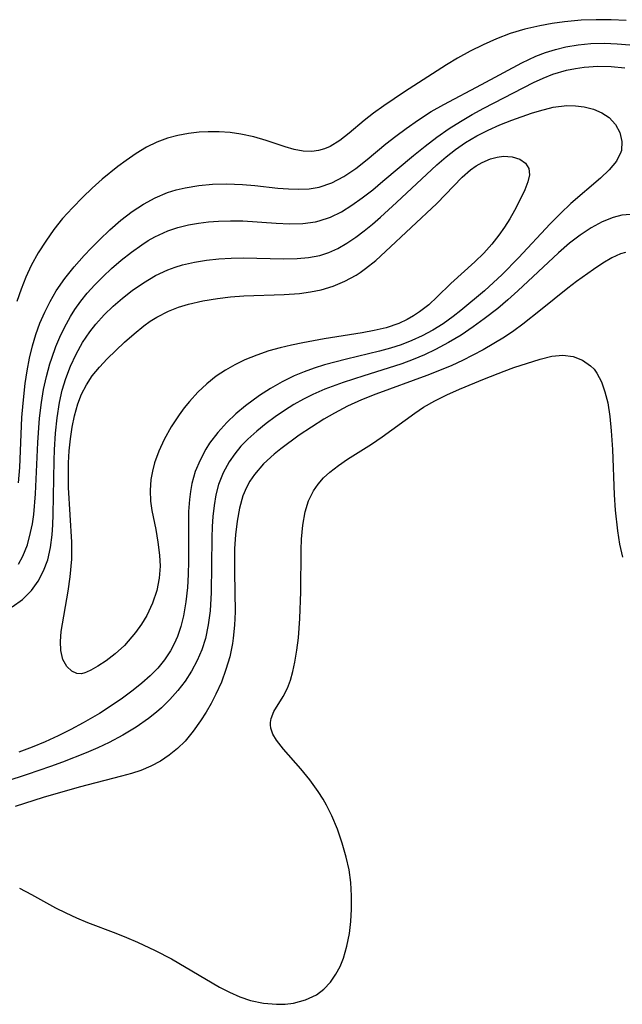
# Model space of a CAD drawing. Header units: metres. Extents: x 1073367 to 1082519, y 1569854 to 1574957.
# Tile 811 of 1056: x 1081520 to 1081596, y 1571718 to 1571841. Entities that reach past the tile are written whole.
import ezdxf

# ---------------------------------------------------------------- set-up
doc = ezdxf.new("R2010")
doc.units = ezdxf.units.M
doc.layers.add('CGG_CurvaNivelLidar_v1', color=253, linetype='Continuous', lineweight=30)

msp = doc.modelspace()

# ---------------------------------------------------------------- linework, layer by layer
at = {"layer": 'CGG_CurvaNivelLidar_v1'}
for p, q in [((1081588.6272, 1571841.0877, 76), (1081587.0757, 1571840.8629, 76)), ((1081590.7501, 1571841.2818, 76), (1081588.6272, 1571841.0877, 76)), ((1081592.6249, 1571841.3577, 76), (1081590.7501, 1571841.2818, 76)), ((1081594.5041, 1571841.3518, 76), (1081592.6249, 1571841.3577, 76)), ((1081596.3806, 1571841.2613, 76), (1081594.5041, 1571841.3518, 76)), ((1081583.6673, 1571840.1603, 76), (1081581.8365, 1571839.6251, 76)), ((1081585.5399, 1571840.5804, 76), (1081583.6673, 1571840.1603, 76)), ((1081587.0757, 1571840.8629, 76), (1081585.5399, 1571840.5804, 76)), ((1081580.1201, 1571838.9663, 76), (1081578.438, 1571838.2058, 76)), ((1081581.8365, 1571839.6251, 76), (1081580.1201, 1571838.9663, 76)), ((1081576.8273, 1571837.4095, 76), (1081575.2463, 1571836.55, 76)), ((1081578.438, 1571838.2058, 76), (1081576.8273, 1571837.4095, 76)), ((1081585.0294, 1571836.7686, 75.5), (1081586.2644, 1571837.2395, 75.5)), ((1081586.2644, 1571837.2395, 75.5), (1081587.5245, 1571837.6316, 75.5)), ((1081587.5245, 1571837.6316, 75.5), (1081588.806, 1571837.9417, 75.5)), ((1081588.806, 1571837.9417, 75.5), (1081590.3629, 1571838.2017, 75.5)), ((1081590.3629, 1571838.2017, 75.5), (1081591.9368, 1571838.352, 75.5)), ((1081591.9368, 1571838.352, 75.5), (1081593.6725, 1571838.4026, 75.5)), ((1081593.6725, 1571838.4026, 75.5), (1081595.254, 1571838.3478, 75.5)), ((1081595.254, 1571838.3478, 75.5), (1081596.8266, 1571838.1926, 75.5)), ((1081575.2463, 1571836.55, 76), (1081573.8326, 1571835.6983, 76)), ((1081583.295, 1571835.9633, 75.5), (1081585.0294, 1571836.7686, 75.5)), ((1081573.8326, 1571835.6983, 76), (1081568.587, 1571832.3103, 76)), ((1081578.2534, 1571833.2236, 75.5), (1081583.295, 1571835.9633, 75.5)), ((1081587.173, 1571834.5112, 75), (1081588.9104, 1571835.0245, 75)), ((1081588.9104, 1571835.0245, 75), (1081590.0041, 1571835.2459, 75)), ((1081590.0041, 1571835.2459, 75), (1081591.1098, 1571835.3994, 75)), ((1081591.1098, 1571835.3994, 75), (1081592.8055, 1571835.5143, 75)), ((1081592.8055, 1571835.5143, 75), (1081594.5051, 1571835.4948, 75)), ((1081594.5051, 1571835.4948, 75), (1081596.1943, 1571835.3409, 75)), ((1081584.752, 1571833.4806, 75), (1081585.9526, 1571834.0305, 75)), ((1081585.9526, 1571834.0305, 75), (1081587.173, 1571834.5112, 75)), ((1081568.587, 1571832.3103, 76), (1081565.9848, 1571830.5453, 76)), ((1081573.5197, 1571830.7415, 75.5), (1081578.2534, 1571833.2236, 75.5)), ((1081578.5444, 1571830.2686, 75), (1081584.752, 1571833.4806, 75)), ((1081565.9848, 1571830.5453, 76), (1081564.713, 1571829.639, 76)), ((1081570.3269, 1571828.8099, 75.5), (1081571.9209, 1571829.8273, 75.5)), ((1081571.9209, 1571829.8273, 75.5), (1081573.5197, 1571830.7415, 75.5)), ((1081577.0641, 1571829.4616, 75), (1081578.5444, 1571830.2686, 75)), ((1081584.5046, 1571829.6258, 74.5), (1081585.5062, 1571829.9455, 74.5)), ((1081585.5062, 1571829.9455, 74.5), (1081587.2371, 1571830.3829, 74.5)), ((1081587.2371, 1571830.3829, 74.5), (1081588.93, 1571830.5929, 74.5)), ((1081588.93, 1571830.5929, 74.5), (1081590.0343, 1571830.5673, 74.5)), ((1081590.0343, 1571830.5673, 74.5), (1081591.1003, 1571830.4205, 74.5)), ((1081591.1003, 1571830.4205, 74.5), (1081592.262, 1571830.1235, 74.5)), ((1081592.262, 1571830.1235, 74.5), (1081593.3175, 1571829.6885, 74.5)), ((1081563.5122, 1571828.7157, 76), (1081561.6352, 1571827.1159, 76)), ((1081564.713, 1571829.639, 76), (1081563.5122, 1571828.7157, 76)), ((1081568.782, 1571827.7296, 75.5), (1081570.3269, 1571828.8099, 75.5)), ((1081574.174, 1571827.7007, 75), (1081575.604, 1571828.6088, 75)), ((1081575.604, 1571828.6088, 75), (1081577.0641, 1571829.4616, 75)), ((1081580.5503, 1571828.1626, 74.5), (1081582.024, 1571828.7416, 74.5)), ((1081582.024, 1571828.7416, 74.5), (1081584.5046, 1571829.6258, 74.5)), ((1081593.3175, 1571829.6885, 74.5), (1081594.2241, 1571829.1026, 74.5)), ((1081594.2241, 1571829.1026, 74.5), (1081595.0406, 1571828.2236, 74.5)), ((1081567.4957, 1571826.7701, 75.5), (1081568.782, 1571827.7296, 75.5)), ((1081572.65, 1571826.6338, 75), (1081574.174, 1571827.7007, 75)), ((1081577.6477, 1571826.7793, 74.5), (1081579.0917, 1571827.5185, 74.5)), ((1081579.0917, 1571827.5185, 74.5), (1081580.5503, 1571828.1626, 74.5)), ((1081595.0406, 1571828.2236, 74.5), (1081595.5866, 1571827.195, 74.5)), ((1081538.9008, 1571826.5123, 76), (1081537.5544, 1571826.016, 76)), ((1081540.1937, 1571826.8547, 76), (1081538.9008, 1571826.5123, 76)), ((1081541.5147, 1571827.0939, 76), (1081540.1937, 1571826.8547, 76)), ((1081542.8531, 1571827.2419, 76), (1081541.5147, 1571827.0939, 76)), ((1081543.9666, 1571827.3003, 76), (1081542.8531, 1571827.2419, 76)), ((1081545.355, 1571827.2929, 76), (1081543.9666, 1571827.3003, 76)), ((1081546.7335, 1571827.1963, 76), (1081545.355, 1571827.2929, 76)), ((1081548.0914, 1571827.0072, 76), (1081546.7335, 1571827.1963, 76)), ((1081549.6936, 1571826.655, 76), (1081548.0914, 1571827.0072, 76)), ((1081551.2368, 1571826.2022, 76), (1081549.6936, 1571826.655, 76)), ((1081553.6156, 1571825.3995, 76), (1081551.2368, 1571826.2022, 76)), ((1081560.4627, 1571826.1993, 76), (1081559.2485, 1571825.4596, 76)), ((1081561.6352, 1571827.1159, 76), (1081560.4627, 1571826.1993, 76)), ((1081566.249, 1571825.7821, 75.5), (1081567.4957, 1571826.7701, 75.5)), ((1081571.1656, 1571825.5078, 75), (1081572.65, 1571826.6338, 75)), ((1081576.2508, 1571825.9468, 74.5), (1081577.6477, 1571826.7793, 74.5)), ((1081595.5866, 1571827.195, 74.5), (1081595.8436, 1571826.0895, 74.5)), ((1081536.2621, 1571825.3902, 76), (1081534.957, 1571824.5985, 76)), ((1081537.5544, 1571826.016, 76), (1081536.2621, 1571825.3902, 76)), ((1081554.7657, 1571825.0782, 76), (1081553.6156, 1571825.3995, 76)), ((1081555.8824, 1571824.8851, 76), (1081554.7657, 1571825.0782, 76)), ((1081556.9767, 1571824.8488, 76), (1081555.8824, 1571824.8851, 76)), ((1081557.8162, 1571824.9533, 76), (1081556.9767, 1571824.8488, 76)), ((1081558.5388, 1571825.1564, 76), (1081557.8162, 1571824.9533, 76)), ((1081559.2485, 1571825.4596, 76), (1081558.5388, 1571825.1564, 76)), ((1081563.9235, 1571823.8355, 75.5), (1081566.249, 1571825.7821, 75.5)), ((1081569.7129, 1571824.3416, 75), (1081571.1656, 1571825.5078, 75)), ((1081573.7899, 1571824.1447, 74.5), (1081574.9952, 1571825.0814, 74.5)), ((1081574.9952, 1571825.0814, 74.5), (1081576.2508, 1571825.9468, 74.5)), ((1081595.7718, 1571824.9728, 74.5), (1081595.7071, 1571824.7351, 74.5)), ((1081595.8436, 1571826.0895, 74.5), (1081595.7718, 1571824.9728, 74.5)), ((1081533.6904, 1571823.7149, 76), (1081532.6747, 1571822.9588, 76)), ((1081534.957, 1571824.5985, 76), (1081533.6904, 1571823.7149, 76)), ((1081562.4735, 1571822.7096, 75.5), (1081563.9235, 1571823.8355, 75.5)), ((1081565.8889, 1571821.1062, 75), (1081569.7129, 1571824.3416, 75)), ((1081572.6337, 1571823.1487, 74.5), (1081573.7899, 1571824.1447, 74.5)), ((1081578.3003, 1571823.4597, 74), (1081579.3529, 1571823.9161, 74)), ((1081579.3529, 1571823.9161, 74), (1081580.1804, 1571824.1374, 74)), ((1081580.1804, 1571824.1374, 74), (1081580.9881, 1571824.2352, 74)), ((1081580.9881, 1571824.2352, 74), (1081582.0855, 1571824.1599, 74)), ((1081582.0855, 1571824.1599, 74), (1081583.0352, 1571823.8588, 74)), ((1081583.0352, 1571823.8588, 74), (1081583.764, 1571823.361, 74)), ((1081595.7071, 1571824.7351, 74.5), (1081595.1449, 1571823.6229, 74.5)), ((1081532.6747, 1571822.9588, 76), (1081530.6852, 1571821.3489, 76)), ((1081560.9849, 1571821.7132, 75.5), (1081562.4735, 1571822.7096, 75.5)), ((1081567.5983, 1571818.4267, 74.5), (1081572.6337, 1571823.1487, 74.5)), ((1081575.8174, 1571821.5956, 74), (1081576.8736, 1571822.5219, 74)), ((1081576.8736, 1571822.5219, 74), (1081577.5769, 1571823.0304, 74)), ((1081577.5769, 1571823.0304, 74), (1081578.3003, 1571823.4597, 74)), ((1081583.764, 1571823.361, 74), (1081584.1838, 1571822.6814, 74)), ((1081584.1838, 1571822.6814, 74), (1081584.2384, 1571821.9148, 74)), ((1081594.2552, 1571822.5495, 74.5), (1081593.1411, 1571821.4867, 74.5)), ((1081595.1449, 1571823.6229, 74.5), (1081594.2552, 1571822.5495, 74.5)), ((1081530.6852, 1571821.3489, 76), (1081529.4549, 1571820.2413, 76)), ((1081559.4665, 1571820.9153, 75.5), (1081560.9849, 1571821.7132, 75.5)), ((1081572.6188, 1571818.3291, 74), (1081575.8174, 1571821.5956, 74)), ((1081584.2384, 1571821.9148, 74), (1081584.0369, 1571821.0272, 74)), ((1081593.1411, 1571821.4867, 74.5), (1081589.4367, 1571818.2893, 74.5)), ((1081529.4549, 1571820.2413, 76), (1081528.2571, 1571819.0946, 76)), ((1081538.865, 1571819.6745, 75.5), (1081539.971, 1571820.02, 75.5)), ((1081539.971, 1571820.02, 75.5), (1081541.1019, 1571820.2894, 75.5)), ((1081541.1019, 1571820.2894, 75.5), (1081542.802, 1571820.5679, 75.5)), ((1081542.802, 1571820.5679, 75.5), (1081544.5269, 1571820.7253, 75.5)), ((1081544.5269, 1571820.7253, 75.5), (1081546.2624, 1571820.7761, 75.5)), ((1081546.2624, 1571820.7761, 75.5), (1081548.2824, 1571820.7093, 75.5)), ((1081548.2824, 1571820.7093, 75.5), (1081549.8427, 1571820.571, 75.5)), ((1081549.8427, 1571820.571, 75.5), (1081552.7286, 1571820.2437, 75.5)), ((1081552.7286, 1571820.2437, 75.5), (1081554.0523, 1571820.1306, 75.5)), ((1081554.0523, 1571820.1306, 75.5), (1081555.3619, 1571820.0898, 75.5)), ((1081555.3619, 1571820.0898, 75.5), (1081556.6408, 1571820.1563, 75.5)), ((1081556.6408, 1571820.1563, 75.5), (1081557.8808, 1571820.3674, 75.5)), ((1081557.8808, 1571820.3674, 75.5), (1081559.4665, 1571820.9153, 75.5)), ((1081563.2966, 1571819.0188, 75), (1081564.5974, 1571820.0358, 75)), ((1081564.5974, 1571820.0358, 75), (1081565.8889, 1571821.1062, 75)), ((1081583.6525, 1571820.0381, 74), (1081583.1482, 1571818.9611, 74)), ((1081584.0369, 1571821.0272, 74), (1081583.6525, 1571820.0381, 74)), ((1081528.2571, 1571819.0946, 76), (1081526.9555, 1571817.7856, 76)), ((1081535.8602, 1571818.2425, 75.5), (1081537.3315, 1571819.0342, 75.5)), ((1081537.3315, 1571819.0342, 75.5), (1081538.865, 1571819.6745, 75.5)), ((1081561.9968, 1571818.0957, 75), (1081563.2966, 1571819.0188, 75)), ((1081583.1482, 1571818.9611, 74), (1081582.3733, 1571817.4437, 74)), ((1081526.9555, 1571817.7856, 76), (1081525.7226, 1571816.4191, 76)), ((1081534.4523, 1571817.3197, 75.5), (1081535.8602, 1571818.2425, 75.5)), ((1081560.6696, 1571817.2799, 75), (1081561.9968, 1571818.0957, 75)), ((1081565.5952, 1571816.6121, 74.5), (1081567.5983, 1571818.4267, 74.5)), ((1081566.2187, 1571812.2936, 74), (1081572.6188, 1571818.3291, 74)), ((1081589.4367, 1571818.2893, 74.5), (1081588.1232, 1571817.0626, 74.5)), ((1081525.7226, 1571816.4191, 76), (1081524.6435, 1571815.0406, 76)), ((1081533.0302, 1571816.2166, 75.5), (1081534.4523, 1571817.3197, 75.5)), ((1081557.891, 1571816.1204, 75), (1081559.3051, 1571816.6069, 75)), ((1081559.3051, 1571816.6069, 75), (1081560.6696, 1571817.2799, 75)), ((1081564.567, 1571815.7261, 74.5), (1081565.5952, 1571816.6121, 74.5)), ((1081581.7802, 1571816.3979, 74), (1081581.1237, 1571815.3494, 74)), ((1081582.3733, 1571817.4437, 74), (1081581.7802, 1571816.3979, 74)), ((1081588.1232, 1571817.0626, 74.5), (1081586.8408, 1571815.7712, 74.5)), ((1081594.7398, 1571816.5545, 75), (1081593.3718, 1571815.9902, 75)), ((1081595.8379, 1571816.8448, 75), (1081594.7398, 1571816.5545, 75)), ((1081596.8966, 1571816.9489, 75), (1081595.8379, 1571816.8448, 75)), ((1081524.6435, 1571815.0406, 76), (1081523.6386, 1571813.6036, 76)), ((1081530.3413, 1571813.7523, 75.5), (1081531.6651, 1571815.0174, 75.5)), ((1081531.6651, 1571815.0174, 75.5), (1081533.0302, 1571816.2166, 75.5)), ((1081538.9242, 1571814.8797, 75), (1081540.1964, 1571815.3039, 75)), ((1081540.1964, 1571815.3039, 75), (1081541.5062, 1571815.6251, 75)), ((1081541.5062, 1571815.6251, 75), (1081542.7508, 1571815.8456, 75)), ((1081542.7508, 1571815.8456, 75), (1081544.0125, 1571816.0005, 75)), ((1081544.0125, 1571816.0005, 75), (1081545.2853, 1571816.0967, 75)), ((1081545.2853, 1571816.0967, 75), (1081546.7979, 1571816.1414, 75)), ((1081546.7979, 1571816.1414, 75), (1081548.3096, 1571816.1157, 75)), ((1081548.3096, 1571816.1157, 75), (1081552.5125, 1571815.8289, 75)), ((1081552.5125, 1571815.8289, 75), (1081554.1959, 1571815.7588, 75)), ((1081554.1959, 1571815.7588, 75), (1081555.8412, 1571815.7992, 75)), ((1081555.8412, 1571815.7992, 75), (1081557.4348, 1571816.0138, 75)), ((1081557.4348, 1571816.0138, 75), (1081557.891, 1571816.1204, 75)), ((1081563.5291, 1571814.8783, 74.5), (1081564.567, 1571815.7261, 74.5)), ((1081581.1237, 1571815.3494, 74), (1081580.4022, 1571814.3168, 74)), ((1081586.8408, 1571815.7712, 74.5), (1081582.8923, 1571811.491, 74.5)), ((1081591.9916, 1571815.2406, 75), (1081590.6163, 1571814.3423, 75)), ((1081593.3718, 1571815.9902, 75), (1081591.9916, 1571815.2406, 75)), ((1081536.4712, 1571813.6607, 75), (1081537.2992, 1571814.1331, 75)), ((1081537.2992, 1571814.1331, 75), (1081538.9242, 1571814.8797, 75)), ((1081561.3711, 1571813.3243, 74.5), (1081562.4788, 1571814.0807, 74.5)), ((1081562.4788, 1571814.0807, 74.5), (1081563.5291, 1571814.8783, 74.5)), ((1081580.4022, 1571814.3168, 74), (1081579.5151, 1571813.2002, 74)), ((1081590.6163, 1571814.3423, 75), (1081589.2621, 1571813.3198, 75)), ((1081523.6386, 1571813.6036, 76), (1081522.6777, 1571812.1018, 76)), ((1081528.4304, 1571811.7819, 75.5), (1081529.3137, 1571812.7153, 75.5)), ((1081529.3137, 1571812.7153, 75.5), (1081530.3413, 1571813.7523, 75.5)), ((1081534.3542, 1571812.2134, 75), (1081535.6627, 1571813.1452, 75)), ((1081535.6627, 1571813.1452, 75), (1081536.4712, 1571813.6607, 75)), ((1081559.1151, 1571812.1758, 74.5), (1081560.2266, 1571812.6685, 74.5)), ((1081560.2266, 1571812.6685, 74.5), (1081561.3711, 1571813.3243, 74.5)), ((1081579.5151, 1571813.2002, 74), (1081578.5108, 1571812.0924, 74)), ((1081589.2621, 1571813.3198, 75), (1081587.8676, 1571812.1272, 75)), ((1081522.6777, 1571812.1018, 76), (1081521.8077, 1571810.5448, 76)), ((1081527.1772, 1571810.3637, 75.5), (1081528.4304, 1571811.7819, 75.5)), ((1081533.0839, 1571811.2056, 75), (1081534.3542, 1571812.2134, 75)), ((1081543.771, 1571811.2019, 74.5), (1081545.3185, 1571811.3682, 74.5)), ((1081545.3185, 1571811.3682, 74.5), (1081546.8776, 1571811.4636, 74.5)), ((1081546.8776, 1571811.4636, 74.5), (1081548.3719, 1571811.4947, 74.5)), ((1081548.3719, 1571811.4947, 74.5), (1081553.4506, 1571811.3649, 74.5)), ((1081553.4506, 1571811.3649, 74.5), (1081555.1184, 1571811.3961, 74.5)), ((1081555.1184, 1571811.3961, 74.5), (1081556.5596, 1571811.5314, 74.5)), ((1081556.5596, 1571811.5314, 74.5), (1081557.9591, 1571811.806, 74.5)), ((1081557.9591, 1571811.806, 74.5), (1081559.1151, 1571812.1758, 74.5)), ((1081564.9832, 1571811.1737, 74), (1081566.2187, 1571812.2936, 74)), ((1081578.5108, 1571812.0924, 74), (1081577.3924, 1571810.9928, 74)), ((1081582.8923, 1571811.491, 74.5), (1081580.8129, 1571809.399, 74.5)), ((1081587.8676, 1571812.1272, 75), (1081582.7946, 1571807.3503, 75)), ((1081594.5804, 1571811.5119, 75.5), (1081593.453, 1571810.8368, 75.5)), ((1081595.6517, 1571812.0023, 75.5), (1081594.5804, 1571811.5119, 75.5)), ((1081596.2817, 1571812.1803, 75.5), (1081595.6517, 1571812.0023, 75.5)), ((1081521.8077, 1571810.5448, 76), (1081521.1271, 1571809.0744, 76)), ((1081526.0017, 1571808.8868, 75.5), (1081527.1772, 1571810.3637, 75.5)), ((1081530.7975, 1571809.1526, 75), (1081531.8506, 1571810.1369, 75)), ((1081531.8506, 1571810.1369, 75), (1081533.0839, 1571811.2056, 75)), ((1081538.9145, 1571809.9927, 74.5), (1081539.8213, 1571810.3271, 74.5)), ((1081539.8213, 1571810.3271, 74.5), (1081540.7499, 1571810.6076, 74.5)), ((1081540.7499, 1571810.6076, 74.5), (1081542.2445, 1571810.9537, 74.5)), ((1081542.2445, 1571810.9537, 74.5), (1081543.771, 1571811.2019, 74.5)), ((1081563.0121, 1571809.6411, 74), (1081563.7097, 1571810.1378, 74)), ((1081563.7097, 1571810.1378, 74), (1081564.9832, 1571811.1737, 74)), ((1081577.3924, 1571810.9928, 74), (1081574.3875, 1571808.2654, 74)), ((1081593.453, 1571810.8368, 75.5), (1081592.2694, 1571810.0427, 75.5)), ((1081521.1271, 1571809.0744, 76), (1081520.5334, 1571807.5551, 76)), ((1081524.9316, 1571807.3383, 75.5), (1081526.0017, 1571808.8868, 75.5)), ((1081529.7833, 1571808.1273, 75), (1081530.7975, 1571809.1526, 75)), ((1081535.8802, 1571808.3779, 74.5), (1081537.3636, 1571809.2589, 74.5)), ((1081537.3636, 1571809.2589, 74.5), (1081538.9145, 1571809.9927, 74.5)), ((1081561.1181, 1571808.5642, 74), (1081562.5086, 1571809.3193, 74)), ((1081562.5086, 1571809.3193, 74), (1081563.0121, 1571809.6411, 74)), ((1081580.8129, 1571809.399, 74.5), (1081578.6131, 1571807.3777, 74.5)), ((1081592.2694, 1571810.0427, 75.5), (1081590.1327, 1571808.528, 75.5)), ((1081528.8191, 1571807.0567, 75), (1081529.7833, 1571808.1273, 75)), ((1081534.4543, 1571807.3851, 74.5), (1081535.8802, 1571808.3779, 74.5)), ((1081558.1319, 1571807.4898, 74), (1081559.656, 1571807.9511, 74)), ((1081559.656, 1571807.9511, 74), (1081561.1181, 1571808.5642, 74)), ((1081574.3875, 1571808.2654, 74), (1081572.6958, 1571806.6135, 74)), ((1081589.0411, 1571807.7029, 75.5), (1081585.6463, 1571804.9463, 75.5)), ((1081590.1327, 1571808.528, 75.5), (1081589.0411, 1571807.7029, 75.5)), ((1081520.5334, 1571807.5551, 76), (1081520.0059, 1571806.0012, 76)), ((1081524.169, 1571806.035, 75.5), (1081524.9316, 1571807.3383, 75.5)), ((1081528.0107, 1571806.0567, 75), (1081528.8191, 1571807.0567, 75)), ((1081532.0657, 1571805.4158, 74.5), (1081533.2358, 1571806.4315, 74.5)), ((1081533.2358, 1571806.4315, 74.5), (1081534.4543, 1571807.3851, 74.5)), ((1081543.3127, 1571806.1085, 74), (1081545.146, 1571806.4099, 74)), ((1081545.146, 1571806.4099, 74), (1081546.7878, 1571806.5946, 74)), ((1081546.7878, 1571806.5946, 74), (1081548.4424, 1571806.7132, 74)), ((1081548.4424, 1571806.7132, 74), (1081553.5019, 1571806.898, 74)), ((1081553.5019, 1571806.898, 74), (1081555.4115, 1571807.0433, 74)), ((1081555.4115, 1571807.0433, 74), (1081556.7876, 1571807.2212, 74)), ((1081556.7876, 1571807.2212, 74), (1081558.1319, 1571807.4898, 74)), ((1081572.6958, 1571806.6135, 74), (1081571.6216, 1571805.6217, 74)), ((1081578.6131, 1571807.3777, 74.5), (1081575.6653, 1571804.8871, 74.5)), ((1081582.7946, 1571807.3503, 75), (1081581.5463, 1571806.239, 75)), ((1081523.4906, 1571804.6825, 75.5), (1081524.169, 1571806.035, 75.5)), ((1081527.2624, 1571805.0117, 75), (1081528.0107, 1571806.0567, 75)), ((1081530.9547, 1571804.3383, 74.5), (1081532.0657, 1571805.4158, 74.5)), ((1081539.0032, 1571804.8055, 74), (1081540.2404, 1571805.2957, 74)), ((1081540.2404, 1571805.2957, 74), (1081541.5254, 1571805.6929, 74)), ((1081541.5254, 1571805.6929, 74), (1081543.3127, 1571806.1085, 74)), ((1081571.6216, 1571805.6217, 74), (1081570.4754, 1571804.7079, 74)), ((1081580.2729, 1571805.1605, 75), (1081578.5922, 1571803.8364, 75)), ((1081581.5463, 1571806.239, 75), (1081580.2729, 1571805.1605, 75)), ((1081522.8935, 1571803.2874, 75.5), (1081523.4906, 1571804.6825, 75.5)), ((1081526.2032, 1571803.2382, 75), (1081526.7115, 1571804.1391, 75)), ((1081526.7115, 1571804.1391, 75), (1081527.2624, 1571805.0117, 75)), ((1081529.9178, 1571803.1952, 74.5), (1081530.9547, 1571804.3383, 74.5)), ((1081536.7186, 1571803.5332, 74), (1081537.5414, 1571804.0478, 74)), ((1081537.5414, 1571804.0478, 74), (1081539.0032, 1571804.8055, 74)), ((1081569.718, 1571804.2055, 74), (1081568.92, 1571803.7563, 74)), ((1081570.4754, 1571804.7079, 74), (1081569.718, 1571804.2055, 74)), ((1081574.6962, 1571804.1197, 74.5), (1081573.4495, 1571803.2314, 74.5)), ((1081575.6653, 1571804.8871, 74.5), (1081574.6962, 1571804.1197, 74.5)), ((1081585.6463, 1571804.9463, 75.5), (1081583.4213, 1571803.196, 75.5)), ((1081522.3909, 1571801.8936, 75.5), (1081522.8935, 1571803.2874, 75.5)), ((1081525.5117, 1571801.8344, 75), (1081526.2032, 1571803.2382, 75)), ((1081529.1452, 1571802.2205, 74.5), (1081529.9178, 1571803.1952, 74.5)), ((1081534.6878, 1571801.9772, 74), (1081535.9261, 1571802.9751, 74)), ((1081535.9261, 1571802.9751, 74), (1081536.7186, 1571803.5332, 74)), ((1081566.2823, 1571802.7324, 74), (1081564.7984, 1571802.3668, 74)), ((1081567.8853, 1571803.281, 74), (1081566.2823, 1571802.7324, 74)), ((1081568.92, 1571803.7563, 74), (1081567.8853, 1571803.281, 74)), ((1081573.4495, 1571803.2314, 74.5), (1081572.1489, 1571802.4209, 74.5)), ((1081577.2051, 1571802.8364, 75), (1081575.6727, 1571801.8176, 75)), ((1081578.5922, 1571803.8364, 75), (1081577.2051, 1571802.8364, 75)), ((1081583.4213, 1571803.196, 75.5), (1081582.2819, 1571802.3587, 75.5)), ((1081521.966, 1571800.4679, 75.5), (1081522.3909, 1571801.8936, 75.5)), ((1081524.9016, 1571800.3844, 75), (1081525.5117, 1571801.8344, 75)), ((1081528.2291, 1571800.864, 74.5), (1081529.1452, 1571802.2205, 74.5)), ((1081533.5075, 1571800.9139, 74), (1081534.6878, 1571801.9772, 74)), ((1081563.2688, 1571802.0768, 74), (1081558.5241, 1571801.3339, 74)), ((1081564.7984, 1571802.3668, 74), (1081563.2688, 1571802.0768, 74)), ((1081570.7956, 1571801.6967, 74.5), (1081569.4975, 1571801.1111, 74.5)), ((1081572.1489, 1571802.4209, 74.5), (1081570.7956, 1571801.6967, 74.5)), ((1081575.6727, 1571801.8176, 75), (1081574.1031, 1571800.8683, 75)), ((1081581.1156, 1571801.5611, 75.5), (1081579.7922, 1571800.7366, 75.5)), ((1081582.2819, 1571802.3587, 75.5), (1081581.1156, 1571801.5611, 75.5)), ((1081521.597, 1571798.9143, 75.5), (1081521.966, 1571800.4679, 75.5)), ((1081524.3677, 1571798.8963, 75), (1081524.9016, 1571800.3844, 75)), ((1081527.4225, 1571799.4298, 74.5), (1081528.2291, 1571800.864, 74.5)), ((1081531.3331, 1571798.8232, 74), (1081533.5075, 1571800.9139, 74)), ((1081552.9834, 1571800.2174, 74), (1081551.5827, 1571799.8255, 74)), ((1081554.4085, 1571800.5506, 74), (1081552.9834, 1571800.2174, 74)), ((1081555.849, 1571800.846, 74), (1081554.4085, 1571800.5506, 74)), ((1081558.5241, 1571801.3339, 74), (1081555.849, 1571800.846, 74)), ((1081568.1604, 1571800.6038, 74.5), (1081566.8252, 1571800.1782, 74.5)), ((1081569.4975, 1571801.1111, 74.5), (1081568.1604, 1571800.6038, 74.5)), ((1081574.1031, 1571800.8683, 75), (1081572.4921, 1571800.0017, 75)), ((1081579.7922, 1571800.7366, 75.5), (1081578.4386, 1571799.9612, 75.5)), ((1081526.7225, 1571797.9306, 74.5), (1081527.4225, 1571799.4298, 74.5)), ((1081550.063, 1571799.3003, 74), (1081548.5876, 1571798.6893, 74)), ((1081551.5827, 1571799.8255, 74), (1081550.063, 1571799.3003, 74)), ((1081565.4668, 1571799.8045, 74.5), (1081561.2973, 1571798.8071, 74.5)), ((1081566.8252, 1571800.1782, 74.5), (1081565.4668, 1571799.8045, 74.5)), ((1081571.1038, 1571799.347, 75), (1081569.6874, 1571798.7546, 75)), ((1081572.4921, 1571800.0017, 75), (1081571.1038, 1571799.347, 75)), ((1081577.1563, 1571799.2727, 75.5), (1081575.8557, 1571798.6201, 75.5)), ((1081578.4386, 1571799.9612, 75.5), (1081577.1563, 1571799.2727, 75.5)), ((1081585.605, 1571798.8068, 76), (1081587.0511, 1571799.1601, 76)), ((1081587.0511, 1571799.1601, 76), (1081588.4261, 1571799.2897, 76)), ((1081588.4261, 1571799.2897, 76), (1081589.7186, 1571799.1133, 76)), ((1081589.7186, 1571799.1133, 76), (1081590.8955, 1571798.6591, 76)), ((1081521.2999, 1571797.3358, 75.5), (1081521.597, 1571798.9143, 75.5)), ((1081523.7105, 1571796.6013, 75), (1081524.1451, 1571798.193, 75)), ((1081524.1451, 1571798.193, 75), (1081524.3677, 1571798.8963, 75)), ((1081526.1333, 1571796.3743, 74.5), (1081526.7225, 1571797.9306, 74.5)), ((1081529.4597, 1571796.7043, 74), (1081530.3525, 1571797.7957, 74)), ((1081530.3525, 1571797.7957, 74), (1081531.3331, 1571798.8232, 74)), ((1081547.3347, 1571798.089, 74), (1081546.1312, 1571797.4196, 74)), ((1081548.5876, 1571798.6893, 74), (1081547.3347, 1571798.089, 74)), ((1081558.5629, 1571798.0756, 74.5), (1081557.2753, 1571797.6658, 74.5)), ((1081561.2973, 1571798.8071, 74.5), (1081558.5629, 1571798.0756, 74.5)), ((1081568.2479, 1571798.2186, 75), (1081566.5257, 1571797.6469, 75)), ((1081569.6874, 1571798.7546, 75), (1081568.2479, 1571798.2186, 75)), ((1081574.5352, 1571798.01, 75.5), (1081572.978, 1571797.359, 75.5)), ((1081575.8557, 1571798.6201, 75.5), (1081574.5352, 1571798.01, 75.5)), ((1081581.0914, 1571797.2883, 76), (1081582.3067, 1571797.7263, 76)), ((1081582.3067, 1571797.7263, 76), (1081585.605, 1571798.8068, 76)), ((1081590.8955, 1571798.6591, 76), (1081591.9093, 1571797.9676, 76)), ((1081591.9093, 1571797.9676, 76), (1081592.3408, 1571797.5325, 76)), ((1081521.058, 1571795.7395, 75.5), (1081521.2999, 1571797.3358, 75.5)), ((1081523.3567, 1571794.9813, 75), (1081523.7105, 1571796.6013, 75)), ((1081528.7296, 1571795.5844, 74), (1081529.4597, 1571796.7043, 74)), ((1081544.9918, 1571796.666, 74), (1081543.7941, 1571795.6984, 74)), ((1081546.1312, 1571797.4196, 74), (1081544.9918, 1571796.666, 74)), ((1081554.769, 1571796.6895, 74.5), (1081553.2638, 1571795.9541, 74.5)), ((1081556.0087, 1571797.2063, 74.5), (1081554.769, 1571796.6895, 74.5)), ((1081557.2753, 1571797.6658, 74.5), (1081556.0087, 1571797.2063, 74.5)), ((1081563.4892, 1571796.7009, 75), (1081560.9023, 1571795.8557, 75)), ((1081566.5257, 1571797.6469, 75), (1081563.4892, 1571796.7009, 75)), ((1081571.4022, 1571796.7511, 75.5), (1081564.9922, 1571794.4185, 75.5)), ((1081572.978, 1571797.359, 75.5), (1081571.4022, 1571796.7511, 75.5)), ((1081578.626, 1571796.3326, 76), (1081581.0914, 1571797.2883, 76)), ((1081592.3408, 1571797.5325, 76), (1081592.7055, 1571797.0384, 76)), ((1081592.7055, 1571797.0384, 76), (1081593.2697, 1571795.9582, 76)), ((1081520.7748, 1571793.2677, 75.5), (1081521.058, 1571795.7395, 75.5)), ((1081525.6919, 1571794.8838, 74.5), (1081526.1333, 1571796.3743, 74.5)), ((1081528.1183, 1571794.3836, 74), (1081528.7296, 1571795.5844, 74)), ((1081543.7941, 1571795.6984, 74), (1081542.6829, 1571794.6301, 74)), ((1081553.2638, 1571795.9541, 74.5), (1081551.8094, 1571795.1302, 74.5)), ((1081560.9023, 1571795.8557, 75), (1081558.6085, 1571795.0137, 75)), ((1081575.4593, 1571795.0094, 76), (1081578.626, 1571796.3326, 76)), ((1081593.2697, 1571795.9582, 76), (1081593.7146, 1571794.7029, 76)), ((1081523.0814, 1571793.3383, 75), (1081523.3567, 1571794.9813, 75)), ((1081525.3479, 1571793.3564, 74.5), (1081525.6919, 1571794.8838, 74.5)), ((1081527.6589, 1571793.2058, 74), (1081528.1183, 1571794.3836, 74)), ((1081542.6829, 1571794.6301, 74), (1081541.6449, 1571793.487, 74)), ((1081550.4069, 1571794.2288, 74.5), (1081548.6439, 1571792.9289, 74.5)), ((1081551.8094, 1571795.1302, 74.5), (1081550.4069, 1571794.2288, 74.5)), ((1081557.116, 1571794.367, 75), (1081555.9082, 1571793.7616, 75)), ((1081558.6085, 1571795.0137, 75), (1081557.116, 1571794.367, 75)), ((1081564.9922, 1571794.4185, 75.5), (1081563.204, 1571793.6929, 75.5)), ((1081572.4043, 1571793.5766, 76), (1081573.9111, 1571794.3185, 76)), ((1081573.9111, 1571794.3185, 76), (1081575.4593, 1571795.0094, 76)), ((1081593.7146, 1571794.7029, 76), (1081594.0527, 1571793.3138, 76)), ((1081520.6405, 1571791.4721, 75.5), (1081520.7748, 1571793.2677, 75.5)), ((1081522.8536, 1571791.3762, 75), (1081523.0814, 1571793.3383, 75)), ((1081525.047, 1571791.4394, 74.5), (1081525.3479, 1571793.3564, 74.5)), ((1081527.2252, 1571791.6906, 74), (1081527.6589, 1571793.2058, 74)), ((1081541.6449, 1571793.487, 74), (1081540.9724, 1571792.6693, 74)), ((1081548.6439, 1571792.9289, 74.5), (1081547.4485, 1571791.9176, 74.5)), ((1081554.7353, 1571793.1002, 75), (1081553.5405, 1571792.3523, 75)), ((1081555.9082, 1571793.7616, 75), (1081554.7353, 1571793.1002, 75)), ((1081561.4619, 1571792.8918, 75.5), (1081559.7935, 1571792.0099, 75.5)), ((1081563.204, 1571793.6929, 75.5), (1081561.4619, 1571792.8918, 75.5)), ((1081570.9617, 1571792.7557, 76), (1081572.4043, 1571793.5766, 76)), ((1081594.0527, 1571793.3138, 76), (1081594.3229, 1571791.6007, 76)), ((1081526.9319, 1571790.2596, 74), (1081527.2252, 1571791.6906, 74)), ((1081540.3387, 1571791.8237, 74), (1081539.348, 1571790.2917, 74)), ((1081540.9724, 1571792.6693, 74), (1081540.3387, 1571791.8237, 74)), ((1081547.4485, 1571791.9176, 74.5), (1081546.3242, 1571790.8456, 74.5)), ((1081552.3828, 1571791.5592, 75), (1081551.2621, 1571790.729, 75)), ((1081553.5405, 1571792.3523, 75), (1081552.3828, 1571791.5592, 75)), ((1081559.7935, 1571792.0099, 75.5), (1081558.4796, 1571791.2547, 75.5)), ((1081565.7704, 1571789.0416, 76), (1081569.866, 1571792.0323, 76)), ((1081569.866, 1571792.0323, 76), (1081570.9617, 1571792.7557, 76)), ((1081594.3229, 1571791.6007, 76), (1081594.5018, 1571789.7944, 76)), ((1081520.3564, 1571785.2142, 75.5), (1081520.6405, 1571791.4721, 75.5)), ((1081522.6483, 1571788.3371, 75), (1081522.8536, 1571791.3762, 75)), ((1081524.8489, 1571789.4913, 74.5), (1081525.047, 1571791.4394, 74.5)), ((1081546.3242, 1571790.8456, 74.5), (1081545.1741, 1571789.5837, 74.5)), ((1081551.2621, 1571790.729, 75), (1081550.0753, 1571789.7743, 75)), ((1081558.4796, 1571791.2547, 75.5), (1081556.9189, 1571790.2791, 75.5)), ((1081524.7186, 1571787.4276, 74.5), (1081524.8489, 1571789.4913, 74.5)), ((1081526.718, 1571788.7927, 74), (1081526.9319, 1571790.2596, 74)), ((1081539.348, 1571790.2917, 74), (1081538.4789, 1571788.7015, 74)), ((1081545.1741, 1571789.5837, 74.5), (1081544.154, 1571788.2373, 74.5)), ((1081550.0753, 1571789.7743, 75), (1081548.9578, 1571788.7658, 75)), ((1081555.4046, 1571789.2554, 75.5), (1081553.0845, 1571787.5495, 75.5)), ((1081556.9189, 1571790.2791, 75.5), (1081555.4046, 1571789.2554, 75.5)), ((1081594.5018, 1571789.7944, 76), (1081594.6435, 1571787.4791, 76)), ((1081522.3552, 1571781.9149, 75), (1081522.6483, 1571788.3371, 75)), ((1081526.5721, 1571787.2995, 74), (1081526.718, 1571788.7927, 74)), ((1081538.4789, 1571788.7015, 74), (1081537.803, 1571787.2536, 74)), ((1081544.154, 1571788.2373, 74.5), (1081543.6825, 1571787.4949, 74.5)), ((1081548.0924, 1571787.8681, 75), (1081547.303, 1571786.9183, 75)), ((1081548.9578, 1571788.7658, 75), (1081548.0924, 1571787.8681, 75)), ((1081561.4419, 1571786.255, 76), (1081564.4455, 1571788.1281, 76)), ((1081564.4455, 1571788.1281, 76), (1081565.7704, 1571789.0416, 76)), ((1081524.6664, 1571786.0645, 74.5), (1081524.7186, 1571787.4276, 74.5)), ((1081526.4868, 1571785.7877, 74), (1081526.5721, 1571787.2995, 74)), ((1081537.803, 1571787.2536, 74), (1081537.261, 1571785.7754, 74)), ((1081543.6825, 1571787.4949, 74.5), (1081542.9548, 1571786.1253, 74.5)), ((1081547.303, 1571786.9183, 75), (1081546.602, 1571785.913, 75)), ((1081552.2594, 1571786.8842, 75.5), (1081550.9256, 1571785.666, 75.5)), ((1081553.0845, 1571787.5495, 75.5), (1081552.2594, 1571786.8842, 75.5)), ((1081594.6435, 1571787.4791, 76), (1081594.8678, 1571781.7893, 76)), ((1081524.5592, 1571779.3263, 74.5), (1081524.6664, 1571786.0645, 74.5)), ((1081526.4611, 1571784.7525, 74), (1081526.4868, 1571785.7877, 74)), ((1081537.261, 1571785.7754, 74), (1081536.9919, 1571784.7395, 74)), ((1081542.9548, 1571786.1253, 74.5), (1081542.3675, 1571784.6921, 74.5)), ((1081546.602, 1571785.913, 75), (1081545.8467, 1571784.5266, 75)), ((1081550.9256, 1571785.666, 75.5), (1081549.7676, 1571784.3363, 75.5)), ((1081559.2275, 1571784.6244, 76), (1081560.2952, 1571785.4706, 76)), ((1081560.2952, 1571785.4706, 76), (1081561.4419, 1571786.255, 76)), ((1081520.208, 1571783.264, 75.5), (1081520.3564, 1571785.2142, 75.5)), ((1081526.4811, 1571782.6799, 74), (1081526.4611, 1571784.7525, 74)), ((1081536.9919, 1571784.7395, 74), (1081536.8111, 1571783.6908, 74)), ((1081542.3675, 1571784.6921, 74.5), (1081541.9349, 1571783.2018, 74.5)), ((1081545.8467, 1571784.5266, 75), (1081545.2731, 1571783.0522, 75)), ((1081549.7676, 1571784.3363, 75.5), (1081549.1891, 1571783.475, 75.5)), ((1081558.4531, 1571783.8934, 76), (1081559.2275, 1571784.6244, 76)), ((1081536.8111, 1571783.6908, 74), (1081536.7085, 1571782.3322, 74)), ((1081541.9349, 1571783.2018, 74.5), (1081541.7454, 1571782.2139, 74.5)), ((1081545.2731, 1571783.0522, 75), (1081544.9386, 1571781.7659, 75)), ((1081549.1891, 1571783.475, 75.5), (1081548.7682, 1571782.687, 75.5)), ((1081557.18, 1571782.2692, 76), (1081557.7657, 1571783.1135, 76)), ((1081557.7657, 1571783.1135, 76), (1081558.4531, 1571783.8934, 76)), ((1081522.1129, 1571779.3105, 75), (1081522.3552, 1571781.9149, 75)), ((1081526.8926, 1571775.8466, 74), (1081526.4811, 1571782.6799, 74)), ((1081536.7085, 1571782.3322, 74), (1081536.7546, 1571780.9789, 74)), ((1081541.7454, 1571782.2139, 74.5), (1081541.618, 1571781.2076, 74.5)), ((1081544.9386, 1571781.7659, 75), (1081544.71, 1571780.4361, 75)), ((1081548.7682, 1571782.687, 75.5), (1081548.3431, 1571781.6477, 75.5)), ((1081556.5733, 1571781.0088, 76), (1081557.18, 1571782.2692, 76)), ((1081594.8678, 1571781.7893, 76), (1081594.9895, 1571779.8714, 76)), ((1081536.7546, 1571780.9789, 74), (1081536.9158, 1571779.792, 74)), ((1081541.618, 1571781.2076, 74.5), (1081541.5197, 1571779.6817, 74.5)), ((1081544.71, 1571780.4361, 75), (1081544.5604, 1571779.0725, 75)), ((1081548.3431, 1571781.6477, 75.5), (1081547.8968, 1571780.0941, 75.5)), ((1081556.1537, 1571779.6365, 76), (1081556.5733, 1571781.0088, 76)), ((1081521.9418, 1571778.157, 75), (1081522.1129, 1571779.3105, 75)), ((1081524.5134, 1571778.021, 74.5), (1081524.5592, 1571779.3263, 74.5)), ((1081536.9158, 1571779.792, 74), (1081537.4005, 1571777.4137, 74)), ((1081541.5197, 1571779.6817, 74.5), (1081541.4956, 1571778.1315, 74.5)), ((1081547.8968, 1571780.0941, 75.5), (1081547.5932, 1571778.4636, 75.5)), ((1081555.8566, 1571777.9734, 76), (1081556.1537, 1571779.6365, 76)), ((1081594.9895, 1571779.8714, 76), (1081595.2679, 1571777.2711, 76)), ((1081521.7263, 1571777.038, 75), (1081521.9418, 1571778.157, 75)), ((1081524.4248, 1571776.7388, 74.5), (1081524.5134, 1571778.021, 74.5)), ((1081541.4956, 1571778.1315, 74.5), (1081541.5245, 1571773.4679, 74.5)), ((1081544.5604, 1571779.0725, 75), (1081544.474, 1571777.7994, 75)), ((1081547.5932, 1571778.4636, 75.5), (1081547.4015, 1571776.7773, 75.5)), ((1081555.6931, 1571776.2334, 76), (1081555.8566, 1571777.9734, 76)), ((1081521.3224, 1571775.494, 75), (1081521.7263, 1571777.038, 75)), ((1081524.2149, 1571775.1584, 74.5), (1081524.4248, 1571776.7388, 74.5)), ((1081537.4005, 1571777.4137, 74), (1081537.6876, 1571775.8317, 74)), ((1081544.474, 1571777.7994, 75), (1081544.4223, 1571776.3761, 75)), ((1081547.4015, 1571776.7773, 75.5), (1081547.2994, 1571775.0518, 75.5)), ((1081595.2679, 1571777.2711, 76), (1081595.5435, 1571775.5862, 76)), ((1081520.7681, 1571774.0751, 75), (1081521.3224, 1571775.494, 75)), ((1081526.8918, 1571773.7253, 74), (1081526.8926, 1571775.8466, 74)), ((1081537.6876, 1571775.8317, 74), (1081537.89, 1571774.2237, 74)), ((1081544.4223, 1571776.3761, 75), (1081544.3398, 1571769.5199, 75)), ((1081555.6273, 1571774.892, 76), (1081555.6931, 1571776.2334, 76)), ((1081595.5435, 1571775.5862, 76), (1081595.9257, 1571773.9541, 76)), ((1081523.8625, 1571773.6441, 74.5), (1081524.2149, 1571775.1584, 74.5)), ((1081547.2994, 1571775.0518, 75.5), (1081547.2746, 1571772.0793, 75.5)), ((1081555.5918, 1571769.604, 76), (1081555.6273, 1571774.892, 76)), ((1081520.2095, 1571773.0988, 75), (1081520.7681, 1571774.0751, 75)), ((1081523.3479, 1571772.2411, 74.5), (1081523.8625, 1571773.6441, 74.5)), ((1081526.6862, 1571771.4873, 74), (1081526.8918, 1571773.7253, 74)), ((1081537.89, 1571774.2237, 74), (1081537.9646, 1571772.8288, 74)), ((1081541.5245, 1571773.4679, 74.5), (1081541.4845, 1571771.799, 74.5)), ((1081522.6701, 1571770.9419, 74.5), (1081523.3479, 1571772.2411, 74.5)), ((1081537.9646, 1571772.8288, 74), (1081537.856, 1571771.3414, 74)), ((1081541.4845, 1571771.799, 74.5), (1081541.3852, 1571770.1425, 74.5)), ((1081547.2746, 1571772.0793, 75.5), (1081547.3427, 1571767.087, 75.5)), ((1081521.8334, 1571769.7698, 74.5), (1081522.6701, 1571770.9419, 74.5)), ((1081526.419, 1571769.6861, 74), (1081526.6862, 1571771.4873, 74)), ((1081537.856, 1571771.3414, 74), (1081537.5392, 1571769.7764, 74)), ((1081520.7043, 1571768.6343, 74.5), (1081521.8334, 1571769.7698, 74.5)), ((1081525.5718, 1571764.6466, 74), (1081526.419, 1571769.6861, 74)), ((1081537.5392, 1571769.7764, 74), (1081537.0181, 1571768.1943, 74)), ((1081541.3852, 1571770.1425, 74.5), (1081541.1867, 1571768.349, 74.5)), ((1081544.3398, 1571769.5199, 75), (1081544.2116, 1571767.2395, 75)), ((1081555.4846, 1571766.2698, 76), (1081555.5918, 1571769.604, 76)), ((1081519.4054, 1571767.7123, 74.5), (1081520.7043, 1571768.6343, 74.5)), ((1081537.0181, 1571768.1943, 74), (1081536.2993, 1571766.6547, 74)), ((1081541.1867, 1571768.349, 74.5), (1081540.8811, 1571766.5975, 74.5)), ((1081544.2116, 1571767.2395, 75), (1081543.9946, 1571765.4801, 75)), ((1081547.3427, 1571767.087, 75.5), (1081547.2853, 1571765.4383, 75.5)), ((1081536.2993, 1571766.6547, 74), (1081535.6288, 1571765.5412, 74)), ((1081540.8811, 1571766.5975, 74.5), (1081540.5545, 1571765.2717, 74.5)), ((1081555.3077, 1571763.8324, 76), (1081555.4846, 1571766.2698, 76)), ((1081525.451, 1571763.3843, 74), (1081525.5718, 1571764.6466, 74)), ((1081534.8822, 1571764.492, 74), (1081533.5081, 1571762.8959, 74)), ((1081535.6288, 1571765.5412, 74), (1081534.8822, 1571764.492, 74)), ((1081540.5545, 1571765.2717, 74.5), (1081540.1268, 1571763.9937, 74.5)), ((1081543.9946, 1571765.4801, 75), (1081543.6317, 1571763.7669, 75)), ((1081547.2853, 1571765.4383, 75.5), (1081547.1316, 1571763.8088, 75.5)), ((1081525.4931, 1571762.239, 74), (1081525.451, 1571763.3843, 74)), ((1081540.1268, 1571763.9937, 74.5), (1081539.726, 1571763.0764, 74.5)), ((1081543.6317, 1571763.7669, 75), (1081543.1796, 1571762.3501, 75)), ((1081547.1316, 1571763.8088, 75.5), (1081547.0276, 1571763.1216, 75.5)), ((1081555.1028, 1571762.2875, 76), (1081555.3077, 1571763.8324, 76)), ((1081525.7737, 1571761.1267, 74), (1081525.4931, 1571762.239, 74)), ((1081533.5081, 1571762.8959, 74), (1081532.3352, 1571761.8282, 74)), ((1081539.2546, 1571762.1962, 74.5), (1081538.5187, 1571761.0834, 74.5)), ((1081539.726, 1571763.0764, 74.5), (1081539.2546, 1571762.1962, 74.5)), ((1081543.1796, 1571762.3501, 75), (1081542.6021, 1571760.9835, 75)), ((1081547.0276, 1571763.1216, 75.5), (1081546.6794, 1571761.4741, 75.5)), ((1081554.8417, 1571760.8088, 76), (1081555.1028, 1571762.2875, 76)), ((1081526.2579, 1571760.2482, 74), (1081525.7737, 1571761.1267, 74)), ((1081531.1781, 1571760.9542, 74), (1081530.1286, 1571760.2736, 74)), ((1081532.3352, 1571761.8282, 74), (1081531.1781, 1571760.9542, 74)), ((1081538.5187, 1571761.0834, 74.5), (1081537.6715, 1571760.0435, 74.5)), ((1081542.6021, 1571760.9835, 75), (1081541.907, 1571759.6729, 75)), ((1081546.6794, 1571761.4741, 75.5), (1081546.2113, 1571759.8605, 75.5)), ((1081554.5938, 1571759.6382, 76), (1081554.8417, 1571760.8088, 76)), ((1081526.8775, 1571759.6554, 74), (1081526.2579, 1571760.2482, 74)), ((1081527.5268, 1571759.3665, 74), (1081526.8775, 1571759.6554, 74)), ((1081528.7315, 1571759.518, 74), (1081528.5, 1571759.4412, 74)), ((1081529.2762, 1571759.7887, 74), (1081528.7315, 1571759.518, 74)), ((1081530.1286, 1571760.2736, 74), (1081529.2762, 1571759.7887, 74)), ((1081537.6715, 1571760.0435, 74.5), (1081536.7153, 1571759.0666, 74.5)), ((1081541.907, 1571759.6729, 75), (1081541.0984, 1571758.4232, 75)), ((1081546.2113, 1571759.8605, 75.5), (1081545.6353, 1571758.287, 75.5)), ((1081554.299, 1571758.5418, 76), (1081554.5938, 1571759.6382, 76)), ((1081528.1018, 1571759.3106, 74), (1081527.5268, 1571759.3665, 74)), ((1081528.5, 1571759.4412, 74), (1081528.1018, 1571759.3106, 74)), ((1081536.7153, 1571759.0666, 74.5), (1081535.6785, 1571758.1478, 74.5)), ((1081541.0984, 1571758.4232, 75), (1081540.1904, 1571757.2361, 75)), ((1081545.6353, 1571758.287, 75.5), (1081544.956, 1571756.763, 75.5)), ((1081553.9291, 1571757.5388, 76), (1081554.299, 1571758.5418, 76)), ((1081534.581, 1571757.2706, 74.5), (1081533.2202, 1571756.267, 74.5)), ((1081535.6785, 1571758.1478, 74.5), (1081534.581, 1571757.2706, 74.5)), ((1081540.1904, 1571757.2361, 75), (1081539.1938, 1571756.1132, 75)), ((1081553.3701, 1571756.4724, 76), (1081553.9291, 1571757.5388, 76)), ((1081533.2202, 1571756.267, 74.5), (1081531.81, 1571755.2998, 74.5)), ((1081539.1938, 1571756.1132, 75), (1081538.1143, 1571755.0597, 75)), ((1081544.956, 1571756.763, 75.5), (1081544.3603, 1571755.6231, 75.5)), ((1081552.2257, 1571754.6145, 76), (1081553.3701, 1571756.4724, 76)), ((1081531.81, 1571755.2998, 74.5), (1081530.3581, 1571754.3707, 74.5)), ((1081537.5117, 1571754.5335, 75), (1081536.5166, 1571753.7385, 75)), ((1081538.1143, 1571755.0597, 75), (1081537.5117, 1571754.5335, 75)), ((1081543.715, 1571754.5181, 75.5), (1081543.0317, 1571753.4466, 75.5)), ((1081544.3603, 1571755.6231, 75.5), (1081543.715, 1571754.5181, 75.5)), ((1081551.86, 1571753.7213, 76), (1081552.2257, 1571754.6145, 76)), ((1081530.3581, 1571754.3707, 74.5), (1081528.3247, 1571753.178, 74.5)), ((1081536.5166, 1571753.7385, 75), (1081534.9479, 1571752.6317, 75)), ((1081543.0317, 1571753.4466, 75.5), (1081542.1003, 1571752.1209, 75.5)), ((1081551.7769, 1571753.218, 76), (1081551.86, 1571753.7213, 76)), ((1081526.7617, 1571752.3432, 74.5), (1081525.171, 1571751.5549, 74.5)), ((1081528.3247, 1571753.178, 74.5), (1081526.7617, 1571752.3432, 74.5)), ((1081534.9479, 1571752.6317, 75), (1081533.3009, 1571751.6214, 75)), ((1081542.1003, 1571752.1209, 75.5), (1081541.0808, 1571750.8874, 75.5)), ((1081551.775, 1571752.9511, 76), (1081551.7769, 1571753.218, 76)), ((1081551.8322, 1571752.533, 76), (1081551.775, 1571752.9511, 76)), ((1081552.1037, 1571751.7839, 76), (1081551.8322, 1571752.533, 76)), ((1081523.5566, 1571750.8144, 74.5), (1081521.9205, 1571750.1277, 74.5)), ((1081525.171, 1571751.5549, 74.5), (1081523.5566, 1571750.8144, 74.5)), ((1081533.3009, 1571751.6214, 75), (1081531.5861, 1571750.7107, 75)), ((1081541.0808, 1571750.8874, 75.5), (1081540.1315, 1571749.9504, 75.5)), ((1081552.5546, 1571751.0256, 76), (1081552.1037, 1571751.7839, 76)), ((1081553.4373, 1571749.8981, 76), (1081552.5546, 1571751.0256, 76)), ((1081521.9205, 1571750.1277, 74.5), (1081520.2453, 1571749.4956, 74.5)), ((1081530.1429, 1571750.0434, 75), (1081528.6712, 1571749.4211, 75)), ((1081531.5861, 1571750.7107, 75), (1081530.1429, 1571750.0434, 75)), ((1081540.1315, 1571749.9504, 75.5), (1081539.0981, 1571749.1095, 75.5)), ((1081555.5946, 1571747.4248, 76), (1081553.4373, 1571749.8981, 76)), ((1081528.6712, 1571749.4211, 75), (1081525.7166, 1571748.2566, 75)), ((1081537.9876, 1571748.3712, 75.5), (1081536.8002, 1571747.7401, 75.5)), ((1081539.0981, 1571749.1095, 75.5), (1081537.9876, 1571748.3712, 75.5)), ((1081524.2223, 1571747.7057, 75), (1081521.2805, 1571746.693, 75)), ((1081525.7166, 1571748.2566, 75), (1081524.2223, 1571747.7057, 75)), ((1081535.5515, 1571747.2165, 75.5), (1081534.3537, 1571746.8207, 75.5)), ((1081536.8002, 1571747.7401, 75.5), (1081535.5515, 1571747.2165, 75.5)), ((1081556.7071, 1571746.049, 76), (1081555.5946, 1571747.4248, 76)), ((1081521.2805, 1571746.693, 75), (1081518.6381, 1571745.8449, 75)), ((1081533.123, 1571746.4818, 75.5), (1081527.793, 1571745.1341, 75.5)), ((1081534.3537, 1571746.8207, 75.5), (1081533.123, 1571746.4818, 75.5)), ((1081557.7718, 1571744.5765, 76), (1081556.7071, 1571746.049, 76)), ((1081527.793, 1571745.1341, 75.5), (1081523.2906, 1571743.8421, 75.5)), ((1081523.2906, 1571743.8421, 75.5), (1081519.803, 1571742.7026, 75.5)), ((1081558.3776, 1571743.6214, 76), (1081557.7718, 1571744.5765, 76)), ((1081558.8087, 1571742.8578, 76), (1081558.3776, 1571743.6214, 76)), ((1081559.4664, 1571741.5376, 76), (1081558.8087, 1571742.8578, 76)), ((1081560.1784, 1571739.8513, 76), (1081559.4664, 1571741.5376, 76)), ((1081560.7884, 1571738.1096, 76), (1081560.1784, 1571739.8513, 76)), ((1081561.2916, 1571736.3281, 76), (1081560.7884, 1571738.1096, 76)), ((1081561.6305, 1571734.757, 76), (1081561.2916, 1571736.3281, 76)), ((1081561.8587, 1571733.1721, 76), (1081561.6305, 1571734.757, 76)), ((1081520.325, 1571732.451, 76), (1081521.8357, 1571731.6723, 76)), ((1081561.9632, 1571731.4849, 76), (1081561.8587, 1571733.1721, 76)), ((1081521.8357, 1571731.6723, 76), (1081524.8389, 1571730.0004, 76)), ((1081561.9499, 1571729.8004, 76), (1081561.9632, 1571731.4849, 76)), ((1081524.8389, 1571730.0004, 76), (1081526.1427, 1571729.3411, 76)), ((1081526.1427, 1571729.3411, 76), (1081527.4782, 1571728.7256, 76)), ((1081527.4782, 1571728.7256, 76), (1081528.8396, 1571728.1534, 76)), ((1081561.8539, 1571728.2746, 76), (1081561.9499, 1571729.8004, 76)), ((1081528.8396, 1571728.1534, 76), (1081532.3982, 1571726.796, 76)), ((1081561.6725, 1571726.7756, 76), (1081561.8539, 1571728.2746, 76)), ((1081532.3982, 1571726.796, 76), (1081533.7576, 1571726.2467, 76)), ((1081533.7576, 1571726.2467, 76), (1081535.1089, 1571725.6668, 76)), ((1081561.3624, 1571725.1916, 76), (1081561.6725, 1571726.7756, 76)), ((1081535.1089, 1571725.6668, 76), (1081537.3409, 1571724.6422, 76)), ((1081560.9248, 1571723.6829, 76), (1081561.3624, 1571725.1916, 76)), ((1081537.3409, 1571724.6422, 76), (1081539.373, 1571723.5879, 76)), ((1081560.5074, 1571722.628, 76), (1081560.9248, 1571723.6829, 76)), ((1081539.373, 1571723.5879, 76), (1081545.3851, 1571720.0556, 76)), ((1081559.9992, 1571721.647, 76), (1081560.5074, 1571722.628, 76)), ((1081559.3088, 1571720.6547, 76), (1081559.9992, 1571721.647, 76)), ((1081545.3851, 1571720.0556, 76), (1081546.6636, 1571719.39, 76)), ((1081558.4963, 1571719.7955, 76), (1081559.3088, 1571720.6547, 76)), ((1081546.6636, 1571719.39, 76), (1081547.9548, 1571718.814, 76)), ((1081547.9548, 1571718.814, 76), (1081549.2636, 1571718.3616, 76)), ((1081556.194, 1571718.4387, 76), (1081557.5669, 1571719.0924, 76)), ((1081557.5669, 1571719.0924, 76), (1081558.4963, 1571719.7955, 76)), ((1081549.2636, 1571718.3616, 76), (1081550.9125, 1571718.0131, 76)), ((1081550.9125, 1571718.0131, 76), (1081552.5632, 1571717.8879, 76)), ((1081552.5632, 1571717.8879, 76), (1081553.6362, 1571717.9213, 76)), ((1081553.6362, 1571717.9213, 76), (1081554.6837, 1571718.0494, 76)), ((1081554.6837, 1571718.0494, 76), (1081556.194, 1571718.4387, 76))]:
    msp.add_line(p, q, dxfattribs=at)

doc.saveas('drawing.dxf')
